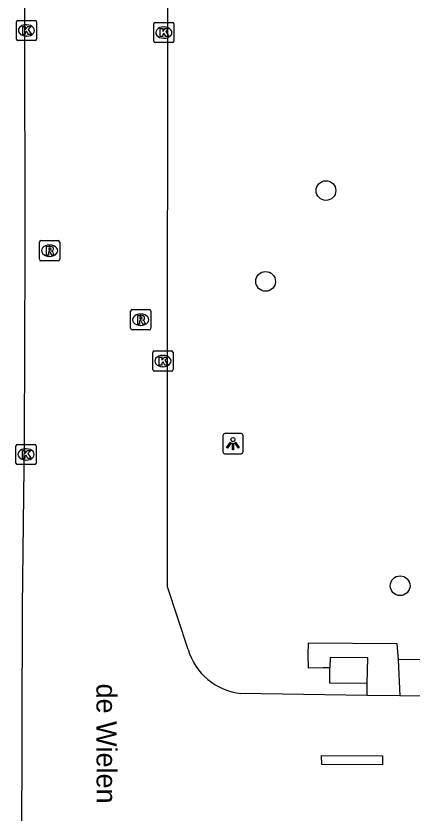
# Model space of a CAD drawing. Extents: x 161477 to 163040, y 383680 to 384868.
# Drawn here: x 162210.25 to 162229.85, y 384313.72 to 384353.22 of the extents above; entities that cross this region are included whole.
import ezdxf

# ---------------------------------------------------------------- set-up
doc = ezdxf.new("R2010")
doc.units = 0
for name, color, linetype in [('IMGEO_Boom', 7, 'Continuous'), ('IMGEO_Groenvoorziening', 7, 'Continuous'), ('IMGEO_Kolk', 7, 'Continuous'), ('IMGEO_Lichtpunt', 7, 'Continuous'), ('IMGEO_Openbare_ruimte_label', 7, 'Continuous'), ('IMGEO_Rijbaan_lokaal_open', 7, 'Continuous'), ('IMGEO_Rioolput', 7, 'Continuous'), ('IMGEO_Voetpad_gesloten', 7, 'Continuous'), ('IMGEO_Voetpad_open', 7, 'Continuous')]:
    doc.layers.add(name, color=color, linetype=linetype)

msp = doc.modelspace()

# ---------------------------------------------------------------- linework, layer by layer
at = {"layer": 'IMGEO_Boom'}
for centre in [(162225.59, 384344.57), (162222.6, 384340.07), (162229.26, 384324.99)]:
    msp.add_circle(centre, 0.489, dxfattribs=at)
at = {"layer": 'IMGEO_Groenvoorziening'}
msp.add_lwpolyline([(162249.415, 384324.437), (162247.562, 384324.403), (162247.285, 384321.427), (162229.17, 384321.315)], dxfattribs=at)
at = {"layer": 'IMGEO_Kolk'}
for p, q in [((162210.265, 384352.077), (162210.265, 384352.929)), ((162210.34, 384353.003), (162211.192, 384353.003)), ((162210.753, 384352.783), (162210.778, 384352.783)), ((162211.266, 384352.929), (162211.266, 384352.077)), ((162217.064, 384351.973), (162217.064, 384352.825)), ((162217.139, 384352.899), (162217.991, 384352.899)), ((162217.552, 384352.679), (162217.577, 384352.679)), ((162218.065, 384352.825), (162218.065, 384351.973)), ((162211.192, 384352.003), (162210.34, 384352.003)), ((162210.776, 384352.223), (162210.751, 384352.223)), ((162217.991, 384351.899), (162217.139, 384351.899)), ((162217.575, 384352.119), (162217.55, 384352.119)), ((162217.018, 384335.695), (162217.018, 384336.547)), ((162217.093, 384336.621), (162217.945, 384336.621)), ((162218.019, 384336.547), (162218.019, 384335.695)), ((162217.506, 384336.401), (162217.531, 384336.401)), ((162217.529, 384335.841), (162217.504, 384335.841)), ((162217.945, 384335.621), (162217.093, 384335.621)), ((162210.245, 384331.068), (162210.245, 384331.92)), ((162210.32, 384331.994), (162211.172, 384331.994)), ((162210.733, 384331.774), (162210.758, 384331.774)), ((162211.246, 384331.92), (162211.246, 384331.068)), ((162211.172, 384330.994), (162210.32, 384330.994)), ((162210.756, 384331.214), (162210.731, 384331.214))]:
    msp.add_line(p, q, dxfattribs=at)
for points in [[(162210.265, 384352.077), (162210.265, 384352.929)], [(162210.34, 384353.003), (162211.192, 384353.003)], [(162210.586, 384352.703), (162210.709, 384352.703), (162210.709, 384352.552), (162210.839, 384352.703), (162211.003, 384352.703), (162210.857, 384352.552), (162211.01, 384352.303), (162210.858, 384352.303), (162210.773, 384352.467), (162210.709, 384352.4), (162210.709, 384352.303), (162210.586, 384352.303), (162210.586, 384352.703)], [(162211.266, 384352.929), (162211.266, 384352.077)], [(162217.064, 384351.973), (162217.064, 384352.825)], [(162217.139, 384352.899), (162217.991, 384352.899)], [(162218.065, 384352.825), (162218.065, 384351.973)], [(162217.385, 384352.599), (162217.508, 384352.599), (162217.508, 384352.448), (162217.638, 384352.599), (162217.802, 384352.599), (162217.656, 384352.448), (162217.809, 384352.199), (162217.657, 384352.199), (162217.572, 384352.363), (162217.508, 384352.296), (162217.508, 384352.199), (162217.385, 384352.199), (162217.385, 384352.599)], [(162211.192, 384352.003), (162210.34, 384352.003)], [(162217.991, 384351.899), (162217.139, 384351.899)], [(162217.018, 384335.695), (162217.018, 384336.547)], [(162217.093, 384336.621), (162217.945, 384336.621)], [(162218.019, 384336.547), (162218.019, 384335.695)], [(162217.339, 384336.321), (162217.462, 384336.321), (162217.462, 384336.17), (162217.592, 384336.321), (162217.756, 384336.321), (162217.61, 384336.17), (162217.763, 384335.921), (162217.611, 384335.921), (162217.526, 384336.085), (162217.462, 384336.018), (162217.462, 384335.921), (162217.339, 384335.921), (162217.339, 384336.321)], [(162217.945, 384335.621), (162217.093, 384335.621)], [(162210.245, 384331.068), (162210.245, 384331.92)], [(162210.32, 384331.994), (162211.172, 384331.994)], [(162211.246, 384331.92), (162211.246, 384331.068)], [(162210.566, 384331.694), (162210.689, 384331.694), (162210.689, 384331.543), (162210.819, 384331.694), (162210.983, 384331.694), (162210.837, 384331.543), (162210.99, 384331.294), (162210.838, 384331.294), (162210.753, 384331.458), (162210.689, 384331.391), (162210.689, 384331.294), (162210.566, 384331.294), (162210.566, 384331.694)], [(162211.172, 384330.994), (162210.32, 384330.994)]]:
    msp.add_lwpolyline(points, dxfattribs=at)
for centre, start, end in [((162210.342, 384352.927), 91.552, 178.448), ((162210.342, 384352.927), 91.552, 178.448), ((162211.19, 384352.927), 1.552, 88.448), ((162211.19, 384352.927), 1.552, 88.448), ((162217.141, 384352.823), 91.552, 178.448), ((162217.141, 384352.823), 91.552, 178.448), ((162217.989, 384352.823), 1.552, 88.448), ((162217.989, 384352.823), 1.552, 88.448), ((162210.342, 384352.079), 181.552, 268.448), ((162210.342, 384352.079), 181.552, 268.448), ((162211.19, 384352.079), 271.552, 358.448), ((162211.19, 384352.079), 271.552, 358.448), ((162217.141, 384351.975), 181.552, 268.448), ((162217.141, 384351.975), 181.552, 268.448), ((162217.989, 384351.975), 271.552, 358.448), ((162217.989, 384351.975), 271.552, 358.448), ((162217.095, 384336.545), 91.552, 178.448), ((162217.095, 384336.545), 91.552, 178.448), ((162217.943, 384336.545), 1.552, 88.448), ((162217.943, 384336.545), 1.552, 88.448), ((162217.095, 384335.697), 181.552, 268.448), ((162217.095, 384335.697), 181.552, 268.448), ((162217.943, 384335.697), 271.552, 358.448), ((162217.943, 384335.697), 271.552, 358.448), ((162210.322, 384331.918), 91.552, 178.448), ((162210.322, 384331.918), 91.552, 178.448), ((162211.17, 384331.918), 1.552, 88.448), ((162211.17, 384331.918), 1.552, 88.448), ((162210.322, 384331.07), 181.552, 268.448), ((162210.322, 384331.07), 181.552, 268.448), ((162211.17, 384331.07), 271.552, 358.448), ((162211.17, 384331.07), 271.552, 358.448)]:
    msp.add_arc(centre, 0.0765, start, end, dxfattribs=at)
for centre, major_axis, ratio, start_param, end_param in [((162210.752, 384352.503), (-0.387, 0.002), 0.722429, 4.712389, 7.853982), ((162210.777, 384352.503), (-0.39, 0.002), 0.717154, 1.570796, 4.712389), ((162217.551, 384352.399), (-0.387, 0.002), 0.722429, 4.712389, 7.853982), ((162217.576, 384352.399), (-0.39, 0.002), 0.717154, 1.570796, 4.712389), ((162217.505, 384336.121), (-0.387, 0.002), 0.722429, 4.712389, 7.853982), ((162217.53, 384336.121), (-0.39, 0.002), 0.717154, 1.570796, 4.712389), ((162210.732, 384331.494), (-0.387, 0.002), 0.722429, 4.712389, 7.853982), ((162210.757, 384331.494), (-0.39, 0.002), 0.717154, 1.570796, 4.712389)]:
    msp.add_ellipse(centre, major_axis=major_axis, ratio=ratio, start_param=start_param, end_param=end_param, dxfattribs=at)
at = {"layer": 'IMGEO_Lichtpunt'}
for p, q in [((162221.389, 384332.528), (162220.581, 384332.528)), ((162221.389, 384332.528), (162220.581, 384332.528)), ((162220.487, 384332.433), (162220.487, 384331.626)), ((162220.487, 384332.433), (162220.487, 384331.626)), ((162221.483, 384331.626), (162221.483, 384332.433)), ((162221.483, 384331.626), (162221.483, 384332.433)), ((162220.581, 384331.532), (162221.389, 384331.532)), ((162220.581, 384331.532), (162221.389, 384331.532))]:
    msp.add_line(p, q, dxfattribs=at)
for points in [[(162220.861, 384332.097), (162220.9, 384332.069), (162220.712, 384331.807), (162220.674, 384331.834), (162220.861, 384332.097)], [(162220.963, 384332.049), (162221.01, 384332.049), (162221.01, 384331.727), (162220.963, 384331.727), (162220.963, 384332.049)], [(162221.073, 384332.069), (162221.111, 384332.096), (162221.298, 384331.834), (162221.259, 384331.806), (162221.073, 384332.069)]]:
    msp.add_lwpolyline(points, dxfattribs=at)
msp.add_circle((162220.986, 384332.231), 0.0994, dxfattribs=at)
for centre, start, end in [((162220.581, 384332.433), 90, 180), ((162220.581, 384332.433), 90, 180), ((162221.389, 384332.433), 0, 90), ((162221.389, 384332.433), 0, 90), ((162220.581, 384331.626), 180, 270), ((162220.581, 384331.626), 180, 270), ((162221.389, 384331.626), 270, 0), ((162221.389, 384331.626), 270, 360)]:
    msp.add_arc(centre, 0.0946, start, end, dxfattribs=at)
at = {"layer": 'IMGEO_Rijbaan_lokaal_open'}
for points in [[(162217.781, 384363.737), (162210.674, 384363.788), (162210.675, 384353.581), (162210.68, 384341.451), (162210.658, 384332.206), (162210.552, 384323.952), (162210.522, 384311.823)], [(162218.765, 384321.829), (162217.741, 384324.927), (162217.744, 384336.899), (162217.781, 384363.737)], [(162249.415, 384324.437), (162249.405, 384319.661), (162249.403, 384318.713), (162249.403, 384318.429), (162247.858, 384318.425), (162245.338, 384318.419), (162243.638, 384319.46), (162229.248, 384319.533)], [(162227.63, 384319.547), (162222.382, 384319.636), (162221.382, 384319.653)], [(162229.248, 384319.533), (162227.63, 384319.547)], [(162228.389, 384316.109), (162225.382, 384316.122), (162225.369, 384316.57), (162228.393, 384316.562), (162228.389, 384316.109)]]:
    msp.add_lwpolyline(points, dxfattribs=at)
msp.add_arc((162221.682, 384322.675), 3.037, 196.1778, 264.336, dxfattribs=at)
at = {"layer": 'IMGEO_Rioolput'}
for p, q in [((162211.409, 384341.164), (162211.409, 384342.016)), ((162211.484, 384342.09), (162212.336, 384342.09)), ((162212.41, 384342.016), (162212.41, 384341.164)), ((162211.897, 384341.87), (162211.922, 384341.87)), ((162211.92, 384341.31), (162211.895, 384341.31)), ((162212.336, 384341.09), (162211.484, 384341.09)), ((162215.919, 384337.744), (162215.919, 384338.596)), ((162215.994, 384338.67), (162216.846, 384338.67)), ((162216.407, 384338.45), (162216.432, 384338.45)), ((162216.92, 384338.596), (162216.92, 384337.744)), ((162216.846, 384337.67), (162215.994, 384337.67)), ((162216.43, 384337.89), (162216.405, 384337.89))]:
    msp.add_line(p, q, dxfattribs=at)
for points in [[(162211.409, 384341.164), (162211.409, 384342.016)], [(162211.484, 384342.09), (162212.336, 384342.09)], [(162212.41, 384342.016), (162212.41, 384341.164)], [(162211.998, 384341.788), (162211.746, 384341.79), (162211.746, 384341.39)], [(162211.924, 384341.709), (162211.87, 384341.709), (162211.87, 384341.628)], [(162211.87, 384341.628), (162211.922, 384341.628)], [(162211.746, 384341.39), (162211.87, 384341.39), (162211.87, 384341.552), (162211.881, 384341.552)], [(162211.928, 384341.523), (162211.999, 384341.39), (162212.139, 384341.39), (162212.074, 384341.516)], [(162212.336, 384341.09), (162211.484, 384341.09)], [(162215.919, 384337.744), (162215.919, 384338.596)], [(162215.994, 384338.67), (162216.846, 384338.67)], [(162216.92, 384338.596), (162216.92, 384337.744)], [(162216.508, 384338.368), (162216.256, 384338.37), (162216.256, 384337.97)], [(162216.256, 384337.97), (162216.38, 384337.97), (162216.38, 384338.132), (162216.391, 384338.132)], [(162216.434, 384338.289), (162216.38, 384338.289), (162216.38, 384338.208)], [(162216.38, 384338.208), (162216.432, 384338.208)], [(162216.438, 384338.103), (162216.509, 384337.97), (162216.649, 384337.97), (162216.584, 384338.096)], [(162216.846, 384337.67), (162215.994, 384337.67)]]:
    msp.add_lwpolyline(points, dxfattribs=at)
for centre, radius, start, end in [((162211.486, 384342.014), 0.0765, 91.552, 178.448), ((162211.486, 384342.014), 0.0765, 91.552, 178.448), ((162212.334, 384342.014), 0.0765, 1.552, 88.448), ((162212.334, 384342.014), 0.0765, 1.552, 88.448), ((162211.906, 384341.817), 0.19, 274.7715, 282.9687), ((162211.93, 384341.613), 0.0964, 77.0061, 93.1865), ((162211.944, 384341.67), 0.0378, 276.6634, 79.6772), ((162211.997, 384341.678), 0.109, 350.3612, 89.416), ((162211.995, 384341.678), 0.112, 277.5842, 350.9817), ((162211.88, 384341.499), 0.0533, 26.0293, 88.6989), ((162211.979, 384341.463), 0.108, 29.5134, 73.7905), ((162211.486, 384341.166), 0.0765, 181.552, 268.448), ((162211.486, 384341.166), 0.0765, 181.552, 268.448), ((162212.334, 384341.166), 0.0765, 271.552, 358.448), ((162212.334, 384341.166), 0.0765, 271.552, 358.448), ((162215.996, 384338.594), 0.0765, 91.552, 178.448), ((162215.996, 384338.594), 0.0765, 91.552, 178.448), ((162216.844, 384338.594), 0.0765, 1.552, 88.448), ((162216.844, 384338.594), 0.0765, 1.552, 88.448), ((162216.39, 384338.079), 0.0533, 26.0293, 88.6989), ((162216.416, 384338.397), 0.19, 274.7715, 282.9687), ((162216.44, 384338.193), 0.0964, 77.0061, 93.1865), ((162216.454, 384338.25), 0.0378, 276.6634, 79.6772), ((162216.507, 384338.258), 0.109, 350.3612, 89.416), ((162216.505, 384338.258), 0.112, 277.5842, 350.9817), ((162216.489, 384338.043), 0.108, 29.5134, 73.7905), ((162215.996, 384337.746), 0.0765, 181.552, 268.448), ((162215.996, 384337.746), 0.0765, 181.552, 268.448), ((162216.844, 384337.746), 0.0765, 271.552, 358.448), ((162216.844, 384337.746), 0.0765, 271.552, 358.448)]:
    msp.add_arc(centre, radius, start, end, dxfattribs=at)
for centre, major_axis, ratio, start_param, end_param in [((162211.896, 384341.59), (-0.387, 0.002), 0.722429, 4.712389, 7.853982), ((162211.921, 384341.59), (-0.39, 0.002), 0.717154, 1.570796, 4.712389), ((162216.406, 384338.17), (-0.387, 0.002), 0.722429, 4.712389, 7.853982), ((162216.431, 384338.17), (-0.39, 0.002), 0.717154, 1.570796, 4.712389)]:
    msp.add_ellipse(centre, major_axis=major_axis, ratio=ratio, start_param=start_param, end_param=end_param, dxfattribs=at)
at = {"layer": 'IMGEO_Voetpad_gesloten'}
for points in [[(162227.635, 384320.138), (162227.655, 384321.408), (162225.793, 384321.437), (162225.785, 384320.916)], [(162227.635, 384320.138), (162225.773, 384320.167), (162225.785, 384320.916)]]:
    msp.add_lwpolyline(points, dxfattribs=at)
at = {"layer": 'IMGEO_Voetpad_open'}
for points in [[(162225.785, 384320.916), (162225.454, 384320.913), (162224.724, 384320.907), (162224.714, 384321.558), (162224.722, 384322.165), (162229.104, 384322.122), (162229.17, 384321.315)], [(162229.17, 384321.315), (162229.248, 384319.533)], [(162227.63, 384319.547), (162227.635, 384320.138)]]:
    msp.add_lwpolyline(points, dxfattribs=at)

# ---------------------------------------------------------------- texts
at = {"layer": 'IMGEO_Openbare_ruimte_label'}
msp.add_text('de Wielen', height=1, rotation=270.0573, dxfattribs=at).set_placement((162214.228, 384320.138))

doc.saveas('drawing.dxf')
